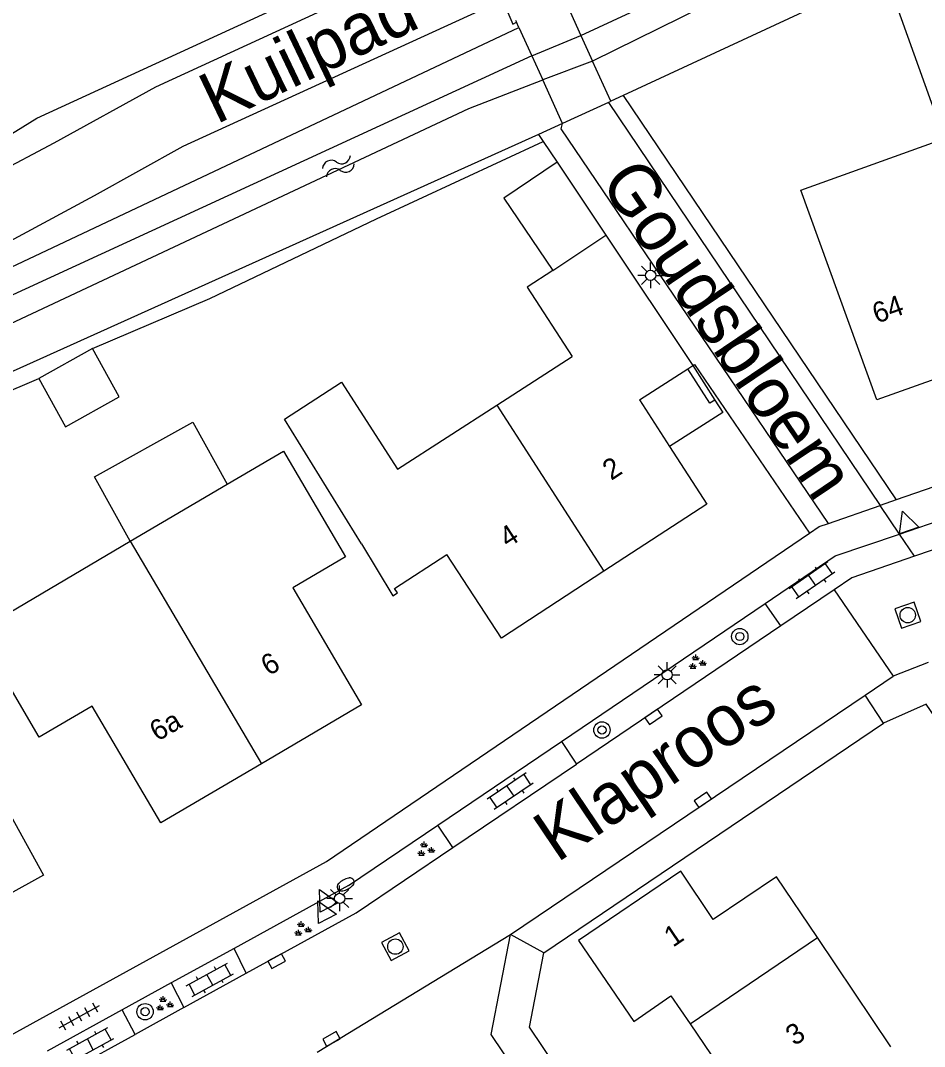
# Model space of a CAD drawing. Extents: x 136000 to 141014, y 402000 to 403500.
# Drawn here: x 137404.7 to 137448.8, y 402362.7 to 402412.9 of the extents above; entities that cross this region are included whole.
import ezdxf

# ---------------------------------------------------------------- set-up
doc = ezdxf.new("R2010")
doc.units = 0
for name, color, linetype in [('gg-afsc-erfafscheiding', 7, 'Continuous'), ('gg-afsc-hekwerk', 7, 'Continuous'), ('gg-afsc-muur', 7, 'Continuous'), ('gg-anno-huisnummerreeks BGT', 7, 'Continuous'), ('gg-anno-openbare ruimte label', 7, 'Continuous'), ('gg-bbg-bijgebouw', 7, 'Continuous'), ('gg-bbg-gedigitaliseerde bebouwing', 7, 'Continuous'), ('gg-bbg-gedigitaliseerde bijgebouw', 7, 'Continuous'), ('gg-bbg-hoofdgebouw', 7, 'Continuous'), ('gg-bbg-luifel en loopbrug', 7, 'Continuous'), ('gg-bbg-onder overbouw', 7, 'Continuous'), ('gg-bbg-pand overbouw', 7, 'Continuous'), ('gg-bbg-tussenscheiding', 7, 'Continuous'), ('gg-knt-verharding', 7, 'Continuous'), ('gg-knt-verharding nz', 7, 'Continuous'), ('gg-kntw-bovenkant insteek waterloop', 7, 'Continuous'), ('gg-kntw-waterlijn', 7, 'Continuous'), ('gg-kwrk-kunstwerk niveau 01', 7, 'Continuous'), ('gt-grn-groengrens', 7, 'Continuous'), ('gt-grn-weggrens', 7, 'Continuous'), ('gt-symb-boom', 7, 'Continuous'), ('gt-symb-brandkraan', 7, 'Continuous'), ('gt-symb-groenvak', 7, 'Continuous'), ('gt-symb-klinker verharding', 7, 'Continuous'), ('gt-symb-kolk', 7, 'Continuous'), ('gt-symb-lichtmast', 7, 'Continuous'), ('gt-symb-rioolschacht', 7, 'Continuous'), ('gt-symb-tegel verharding', 7, 'Continuous'), ('gt-symb-waterafsluiter', 7, 'Continuous'), ('gt-symb-watersymbool', 7, 'Continuous')]:
    doc.layers.add(name, color=color, linetype=linetype)

# ---------------------------------------------------------------- blocks, each defined once
blk = doc.blocks.new('gt0-RS')
at = {"layer": 'gt-symb-rioolschacht'}
blk.add_lwpolyline([(-0.5, -0.5), (0.5, -0.5), (0.5, 0.5), (-0.5, 0.5)], close=True, dxfattribs=at)
blk.add_circle((0, 0), 0.375, dxfattribs=at)
blk = doc.blocks.new('gt0-WAFSL')
at = {"layer": 'gt-symb-waterafsluiter'}
for p, q in [((-0.5, -0.333), (0, 0.667)), ((0, 0.667), (0.5, -0.333)), ((0.5, -0.333), (-0.5, -0.333))]:
    blk.add_line(p, q, dxfattribs=at)
blk = doc.blocks.new('gt0-LMAST')
at = {"layer": 'gt-symb-lichtmast'}
for p, q in [((-0.005, 0.246), (-0.005, 0.621)), ((-0.182, 0.173), (-0.447, 0.438)), ((0.172, 0.173), (0.437, 0.438)), ((-0.255, -0.004), (-0.63, -0.004)), ((-0.182, -0.181), (-0.447, -0.446)), ((-0.005, -0.254), (-0.005, -0.629)), ((0.437, -0.446), (0.172, -0.181)), ((0.245, -0.004), (0.62, -0.004))]:
    blk.add_line(p, q, dxfattribs=at)
blk.add_circle((-0.005, -0.004), 0.25, dxfattribs=at)
blk = doc.blocks.new('gt0-WA')
at = {"layer": 'gt-symb-watersymbool'}
for centre, start, end in [((-0.323, 0.022), 28.0725, 151.9275), ((0.427, 0.422), 208.0725, 331.9275), ((-0.323, -0.428), 28.0725, 151.9275), ((0.427, -0.028), 208.0725, 331.9275)]:
    blk.add_arc(centre, 0.425, start, end, dxfattribs=at)
blk = doc.blocks.new('gt0-BOOM')
at = {"layer": 'gt-symb-boom'}
for radius in [0.4, 0.2]:
    blk.add_circle((0, 0), radius, dxfattribs=at)
blk = doc.blocks.new('gt0-KOLK')
at = {"layer": 'gt-symb-kolk'}
blk.add_lwpolyline([(0, 0), (0.375, 0), (0.375, 0.4), (-0.375, 0.4), (-0.375, 0), (0, 0)], dxfattribs=at)
blk = doc.blocks.new('gt0-GRVAK')
at = {"layer": 'gt-symb-groenvak'}
for p, q in [((-0.11, 0.189), (-0.228, 0.24)), ((-0.182, 0.153), (0.088, 0.153)), ((-0.091, 0.211), (-0.156, 0.322)), ((-0.047, 0.214), (-0.047, 0.393)), ((-0.004, 0.211), (0.061, 0.322)), ((0.015, 0.189), (0.133, 0.24)), ((0.262, -0.052), (0.197, 0.059)), ((0.305, -0.049), (0.305, 0.13)), ((0.349, -0.052), (0.414, 0.059)), ((-0.245, -0.228), (-0.363, -0.177)), ((-0.318, -0.264), (-0.047, -0.264)), ((-0.226, -0.206), (-0.291, -0.095)), ((-0.183, -0.203), (-0.183, -0.024)), ((-0.139, -0.206), (-0.074, -0.095)), ((-0.12, -0.228), (-0.002, -0.177)), ((0.243, -0.074), (0.125, -0.023)), ((0.17, -0.11), (0.441, -0.11)), ((0.368, -0.074), (0.486, -0.023))]:
    blk.add_line(p, q, dxfattribs=at)
blk = doc.blocks.new('gt0-KL1')
at = {"layer": 'gt-symb-klinker verharding'}
for p, q in [((-1.15, 0.3), (1.15, 0.3)), ((-1, -0.3), (-1, 0.3)), ((-0.5, 0.3), (-0.5, 0.45)), ((0, -0.3), (0, 0.3)), ((0.5, 0.3), (0.5, 0.45)), ((1, -0.3), (1, 0.3)), ((-1.15, -0.3), (1.15, -0.3)), ((-0.5, -0.45), (-0.5, -0.3)), ((0.5, -0.45), (0.5, -0.3))]:
    blk.add_line(p, q, dxfattribs=at)
blk = doc.blocks.new('gt0-TEG1')
at = {"layer": 'gt-symb-tegel verharding'}
for p, q in [((-1.125, 0), (1.125, 0)), ((-0.9, -0.25), (-0.9, 0.25)), ((-0.45, -0.25), (-0.45, 0.25)), ((0, -0.25), (0, 0.25)), ((0.45, -0.25), (0.45, 0.25)), ((0.9, -0.25), (0.9, 0.25))]:
    blk.add_line(p, q, dxfattribs=at)
blk = doc.blocks.new('gt0-BR')
at = {"layer": 'gt-symb-brandkraan'}
for centre, radius, start, end in [((-0.244, 0), 0.206, 107.5669, 252.4331), ((0.599, -2.664), 3, 106.892, 107.5669), ((0, -0.691), 0.938, 73.108, 106.892), ((-0.599, -2.664), 3, 72.4331, 73.108), ((0.244, 0), 0.206, 287.567, 72.4331), ((0.599, 2.664), 3, 252.4331, 253.108), ((0, 0.691), 0.938, 253.108, 286.8921), ((-0.599, 2.664), 3, 286.8921, 287.567)]:
    blk.add_arc(centre, radius, start, end, dxfattribs=at)

msp = doc.modelspace()

# ---------------------------------------------------------------- linework, layer by layer
at = {"layer": 'gg-afsc-erfafscheiding'}
for p, q in [((137405.464, 402408.109), (137439.319, 402423.697)), ((137429.985, 402407.316), (137430.213, 402406.981)), ((137430.213, 402406.981), (137430.9, 402405.97))]:
    msp.add_line(p, q, dxfattribs=at)
for points in [[(137437.527, 402396.023), (137437.603, 402396.072), (137443.228, 402387.829)], [(137453.69, 402372.52), (137448.936, 402379.473), (137446.85, 402378.54)]]:
    msp.add_lwpolyline(points, dxfattribs=at)
at = {"layer": 'gg-afsc-hekwerk'}
msp.add_line((137402.082, 402406.023), (137405.464, 402408.109), dxfattribs=at)
at = {"layer": 'gg-afsc-muur'}
msp.add_lwpolyline([(137438.604, 402394.338), (137438.36, 402394.18), (137437.275, 402395.86)], dxfattribs=at)
at = {"layer": 'gg-bbg-bijgebouw'}
msp.add_line((137430.9, 402405.97), (137433.281, 402402.397), dxfattribs=at)
for points in [[(137451.97, 402415.48), (137447.4, 402413.85), (137449.49, 402408.04), (137454.05, 402409.68), (137451.97, 402415.48)], [(137430.9, 402405.97), (137428.29, 402404.2), (137430.689, 402400.67)]]:
    msp.add_lwpolyline(points, dxfattribs=at)
at = {"layer": 'gg-bbg-gedigitaliseerde bebouwing'}
for p, q in [((137443.616, 402368.069), (137441.62, 402371.04)), ((137447.204, 402362.728), (137443.616, 402368.069))]:
    msp.add_line(p, q, dxfattribs=at)
at = {"layer": 'gg-bbg-gedigitaliseerde bijgebouw'}
msp.add_line((137408.185, 402396.851), (137405.564, 402395.393), dxfattribs=at)
msp.add_lwpolyline([(137405.564, 402395.393), (137406.876, 402393.034), (137409.498, 402394.492), (137408.185, 402396.851)], dxfattribs=at)
at = {"layer": 'gg-bbg-hoofdgebouw'}
for p, q in [((137433.281, 402402.397), (137437.527, 402396.023)), ((137427.941, 402394.091), (137431.623, 402396.472)), ((137410.038, 402387.433), (137414.778, 402390.225))]:
    msp.add_line(p, q, dxfattribs=at)
for points in [[(137454.13, 402401.12), (137452.71, 402400.61), (137454.5, 402395.64), (137450.86, 402394.31), (137450.36, 402395.72), (137446.52, 402394.35), (137442.81, 402404.59), (137451.73, 402407.8), (137454.13, 402401.12)], [(137430.689, 402400.67), (137429.435, 402399.85), (137431.623, 402396.472)], [(137421.33, 402387.31), (137417.58, 402393.41), (137420.36, 402395.21), (137423.1, 402390.96), (137427.941, 402394.091)], [(137436.393, 402392.064), (137438.21, 402389.25), (137433.185, 402385.972)], [(137414.778, 402390.225), (137417.516, 402391.838), (137420.556, 402386.677), (137417.976, 402385.157), (137421.34, 402379.446), (137416.442, 402376.561)], [(137416.442, 402376.561), (137411.535, 402373.67), (137408.171, 402379.381), (137405.59, 402377.861), (137402.55, 402383.022), (137410.038, 402387.433)], [(137421.33, 402387.31), (137422.87, 402384.766), (137423.088, 402384.908), (137422.946, 402385.126), (137425.512, 402386.793)], [(137433.185, 402385.972), (137428.17, 402382.7), (137425.512, 402386.793)], [(137405.79, 402371.11), (137402.19, 402369.12), (137401.97, 402369.52), (137399.52, 402368.13), (137400.01, 402367.24), (137393, 402363.42), (137388.615, 402371.337), (137395.623, 402375.205), (137395.898, 402374.706), (137401.976, 402378.046), (137405.79, 402371.11)], [(137441.62, 402371.04), (137438.52, 402368.95), (137436.94, 402371.31), (137431.94, 402367.93), (137434.64, 402363.96), (137436.46, 402365.22), (137437.389, 402363.847)], [(137437.389, 402363.847), (137440.5, 402359.25), (137438.67, 402358), (137439.164, 402357.276)]]:
    msp.add_lwpolyline(points, dxfattribs=at)
at = {"layer": 'gg-bbg-luifel en loopbrug'}
msp.add_lwpolyline([(137410.038, 402387.433), (137408.288, 402390.579), (137413.094, 402393.253), (137414.778, 402390.225)], dxfattribs=at)
at = {"layer": 'gg-bbg-onder overbouw'}
for p, q in [((137437.275, 402395.86), (137437.527, 402396.023)), ((137434.923, 402394.341), (137437.275, 402395.86)), ((137434.923, 402394.341), (137436.393, 402392.064))]:
    msp.add_line(p, q, dxfattribs=at)
at = {"layer": 'gg-bbg-pand overbouw'}
msp.add_line((137437.527, 402396.023), (137438.604, 402394.338), dxfattribs=at)
msp.add_lwpolyline([(137438.604, 402394.338), (137438.995, 402393.727), (137436.393, 402392.064)], dxfattribs=at)
at = {"layer": 'gg-bbg-tussenscheiding'}
for p, q in [((137430.689, 402400.67), (137433.281, 402402.397)), ((137427.941, 402394.091), (137433.185, 402385.972)), ((137410.038, 402387.433), (137416.442, 402376.561)), ((137437.389, 402363.847), (137443.616, 402368.069))]:
    msp.add_line(p, q, dxfattribs=at)
at = {"layer": 'gg-knt-verharding'}
for p, q in [((137433.406, 402408.878), (137446.68, 402389.19)), ((137447.632, 402387.787), (137456.208, 402390.754)), ((137447.456, 402389.458), (137446.68, 402389.19)), ((137444.15, 402388.31), (137446.68, 402389.19)), ((137451.785, 402387.882), (137448.363, 402386.704)), ((137448.363, 402386.704), (137447.632, 402387.787)), ((137444.432, 402385.063), (137441.825, 402383.301)), ((137444.432, 402385.063), (137447.317, 402380.834)), ((137431.113, 402377.656), (137441.069, 402384.39)), ((137441.825, 402383.301), (137441.069, 402384.39)), ((137441.825, 402383.301), (137431.835, 402376.548)), ((137449.03, 402381.51), (137447.317, 402380.834)), ((137445.949, 402379.911), (137447.317, 402380.834)), ((137446.85, 402378.54), (137445.949, 402379.911)), ((137430.25, 402367.32), (137446.85, 402378.54)), ((137425.072, 402373.564), (137431.113, 402377.656)), ((137431.113, 402377.656), (137431.835, 402376.548)), ((137425.807, 402372.474), (137431.835, 402376.548)), ((137420.702, 402370.615), (137425.072, 402373.564)), ((137425.807, 402372.474), (137425.072, 402373.564)), ((137420.702, 402370.615), (137415.11, 402367.538)), ((137415.11, 402367.538), (137412.034, 402365.846)), ((137415.703, 402366.321), (137415.11, 402367.538)), ((137412.034, 402365.846), (137409.647, 402364.532)), ((137412.034, 402365.846), (137412.649, 402364.641)), ((137409.647, 402364.532), (137405.969, 402362.508)), ((137410.274, 402363.335), (137409.647, 402364.532)), ((137412.649, 402364.641), (137410.274, 402363.335))]:
    msp.add_line(p, q, dxfattribs=at)
for points in [[(137448.281, 402426.719), (137423.848, 402415.437), (137423.497, 402416.173), (137421.875, 402415.41), (137422.219, 402414.68), (137411.269, 402409.633), (137406.301, 402406.894), (137400.525, 402403.83), (137389.825, 402398.806), (137389.37, 402399.725)], [(137529.46, 402422.83), (137528.05, 402424.26), (137524.01, 402423.76), (137479.57, 402400.54), (137447.456, 402389.458)], [(137245.815, 402320.716), (137274.92, 402335.541), (137319.316, 402358.611), (137333.432, 402366.094), (137346.734, 402373.334), (137362.006, 402381.229), (137375.194, 402387.739), (137387.808, 402394.291), (137403.538, 402401.78), (137408.291, 402404.333), (137412.616, 402406.744), (137428.232, 402413.901), (137428.733, 402412.716), (137428.914, 402412.798)], [(137444.15, 402388.31), (137431.09, 402407.6), (137431.16, 402407.86)], [(137443.228, 402387.829), (137443.7, 402388.15), (137444.15, 402388.31)], [(137356.36, 402337.684), (137361.978, 402340.072), (137419.623, 402371.783), (137443.228, 402387.829)], [(137441.069, 402384.39), (137444.488, 402386.715), (137447.632, 402387.787)], [(137448.363, 402386.704), (137445.3, 402385.65), (137444.432, 402385.063)], [(137415.703, 402366.321), (137421.067, 402369.27), (137425.807, 402372.474)], [(137487.996, 402295.205), (137455.86, 402324.54), (137429.54, 402363.69), (137430.25, 402367.32)]]:
    msp.add_lwpolyline(points, dxfattribs=at)
at = {"layer": 'gg-knt-verharding nz'}
for p, q in [((137428.62, 402368.21), (137445.949, 402379.911)), ((137412.649, 402364.641), (137415.703, 402366.321)), ((137406.636, 402361.335), (137410.274, 402363.335))]:
    msp.add_line(p, q, dxfattribs=at)
msp.add_lwpolyline([(137486.813, 402293.94), (137454.46, 402323.48), (137427.67, 402363.33), (137428.62, 402368.21)], dxfattribs=at)
at = {"layer": 'gg-kntw-bovenkant insteek waterloop'}
for p, q in [((137501.291, 402440.443), (137434.13, 402409.222)), ((137434.13, 402409.222), (137433.517, 402408.937)), ((137431.16, 402407.86), (137429.985, 402407.316))]:
    msp.add_line(p, q, dxfattribs=at)
for points in [[(137268.77, 402330.73), (137340.49, 402368.68), (137399.814, 402398.766), (137429.029, 402412.544)], [(137429.985, 402407.316), (137401.987, 402394.705), (137342.543, 402363.566)]]:
    msp.add_lwpolyline(points, dxfattribs=at)
at = {"layer": 'gg-kntw-waterlijn'}
for p, q in [((137429.658, 402411.161), (137432.059, 402412.152)), ((137432.627, 402410.899), (137430.19, 402409.992))]:
    msp.add_line(p, q, dxfattribs=at)
for points in [[(137432.059, 402412.152), (137445.947, 402418.608), (137467.031, 402428.438), (137505.106, 402445.895), (137532.418, 402458.663), (137532.878, 402457.68), (137496.993, 402440.905), (137441.282, 402415.178), (137432.627, 402410.899)], [(137429.658, 402411.161), (137401.177, 402398.038), (137372.616, 402383.433), (137268.457, 402329.292), (137252.652, 402320.884), (137253.294, 402319.692), (137268.326, 402327.747), (137299.99, 402344.059), (137323.656, 402356.569), (137383.922, 402387.786), (137396.686, 402394.551), (137426.579, 402408.579), (137430.19, 402409.992)]]:
    msp.add_lwpolyline(points, dxfattribs=at)
at = {"layer": 'gg-kwrk-kunstwerk niveau 01'}
for p, q in [((137431.382, 402413.644), (137432.059, 402412.152)), ((137428.864, 402412.907), (137428.914, 402412.798)), ((137429.029, 402412.544), (137428.914, 402412.798)), ((137429.029, 402412.544), (137429.658, 402411.161)), ((137432.059, 402412.152), (137432.627, 402410.899)), ((137429.658, 402411.161), (137430.19, 402409.992)), ((137433.517, 402408.937), (137432.627, 402410.899)), ((137431.16, 402407.86), (137430.19, 402409.992)), ((137433.406, 402408.878), (137433.517, 402408.937)), ((137433.406, 402408.878), (137431.16, 402407.86))]:
    msp.add_line(p, q, dxfattribs=at)
at = {"layer": 'gt-grn-groengrens'}
for p, q in [((137434.13, 402409.222), (137447.456, 402389.458)), ((137399.092, 402392.611), (137405.564, 402395.393))]:
    msp.add_line(p, q, dxfattribs=at)
msp.add_lwpolyline([(137408.185, 402396.851), (137413.92, 402399.305), (137422.066, 402403.186), (137430.213, 402406.981)], dxfattribs=at)
at = {"layer": 'gt-grn-weggrens'}
for p, q in [((137447.632, 402387.787), (137446.68, 402389.19)), ((137419.163, 402362.46), (137428.62, 402368.21)), ((137430.25, 402367.32), (137428.62, 402368.21))]:
    msp.add_line(p, q, dxfattribs=at)

# ---------------------------------------------------------------- block references
at = {"layer": 'gt-symb-boom'}
for p in [(137439.822, 402382.778), (137433.085, 402378.21), (137410.761, 402364.44)]:
    msp.add_blockref('gt0-BOOM', p, dxfattribs=at)
at = {"layer": 'gt-symb-brandkraan', "rotation": 27.84662218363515}
msp.add_blockref('gt0-BR', (137420.561, 402370.66), dxfattribs=at)
at = {"layer": 'gt-symb-groenvak'}
for p in [(137437.715, 402381.501), (137424.448, 402372.361), (137418.433, 402368.466), (137411.686, 402364.806)]:
    msp.add_blockref('gt0-GRVAK', p, dxfattribs=at)
at = {"layer": 'gt-symb-klinker verharding'}
for p, rotation in [((137443.351, 402385.519), -145.18164551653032), ((137428.604, 402375.223), -145.88093715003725), ((137413.927, 402365.999), 28.82083594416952), ((137408.084, 402362.846), 28.82083594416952)]:
    msp.add_blockref('gt0-KL1', p, dxfattribs=dict(at, rotation=rotation))
at = {"layer": 'gt-symb-kolk'}
for p, rotation in [((137435.713, 402378.686), 33.99203971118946), ((137438.131, 402374.632), 34.03952455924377), ((137417.287, 402366.737), 28.82083594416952), ((137419.96, 402362.937), 28.820835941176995)]:
    msp.add_blockref('gt0-KOLK', p, dxfattribs=dict(at, rotation=rotation))
at = {"layer": 'gt-symb-lichtmast'}
for p in [(137435.47, 402400.436), (137436.274, 402380.912), (137420.272, 402369.983)]:
    msp.add_blockref('gt0-LMAST', p, dxfattribs=at)
at = {"layer": 'gt-symb-rioolschacht'}
for p, rotation in [((137448.028, 402383.823), 18.960251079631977), ((137422.99, 402367.621), 28.82083594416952)]:
    msp.add_blockref('gt0-RS', p, dxfattribs=dict(at, rotation=rotation))
at = {"layer": 'gt-symb-tegel verharding', "rotation": 29.154810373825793}
msp.add_blockref('gt0-TEG1', (137407.549, 402364.196), dxfattribs=at)
at = {"layer": 'gt-symb-waterafsluiter'}
for p, rotation in [((137447.997, 402388.275), 19.08724450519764), ((137419.598, 402369.831), 27.84662218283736), ((137419.52, 402369.274), 27.846622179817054)]:
    msp.add_blockref('gt0-WAFSL', p, dxfattribs=dict(at, rotation=rotation))
at = {"layer": 'gt-symb-watersymbool', "rotation": 24.771138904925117}
msp.add_blockref('gt0-WA', (137420.157, 402405.747), dxfattribs=at)

# ---------------------------------------------------------------- texts
at = {"layer": 'gg-anno-huisnummerreeks BGT'}
for s, rotation, p in [('64', 19.6, (137446.516, 402398.065)), ('2', 33.1, (137433.537, 402390.38)), ('4', 33.1, (137428.489, 402387.087)), ('6', 30.5, (137416.799, 402380.833)), ('6a', 30.5, (137411.363, 402377.63)), ('1', 34.2, (137436.556, 402367.564)), ('3', 34.1, (137442.496, 402362.744))]:
    msp.add_text(s, height=1, rotation=rotation, dxfattribs=at).set_placement(p)
at = {"layer": 'gg-anno-openbare ruimte label'}
for s, rotation, p in [('Kuilpad', 25.5, (137414.231, 402407.793)), ('Goudsbloem', 304, (137432.942, 402404.987)), ('Klaproos', 34, (137430.89, 402371.695))]:
    msp.add_text(s, height=2.5, rotation=rotation, dxfattribs=at).set_placement(p)

doc.saveas('drawing.dxf')
